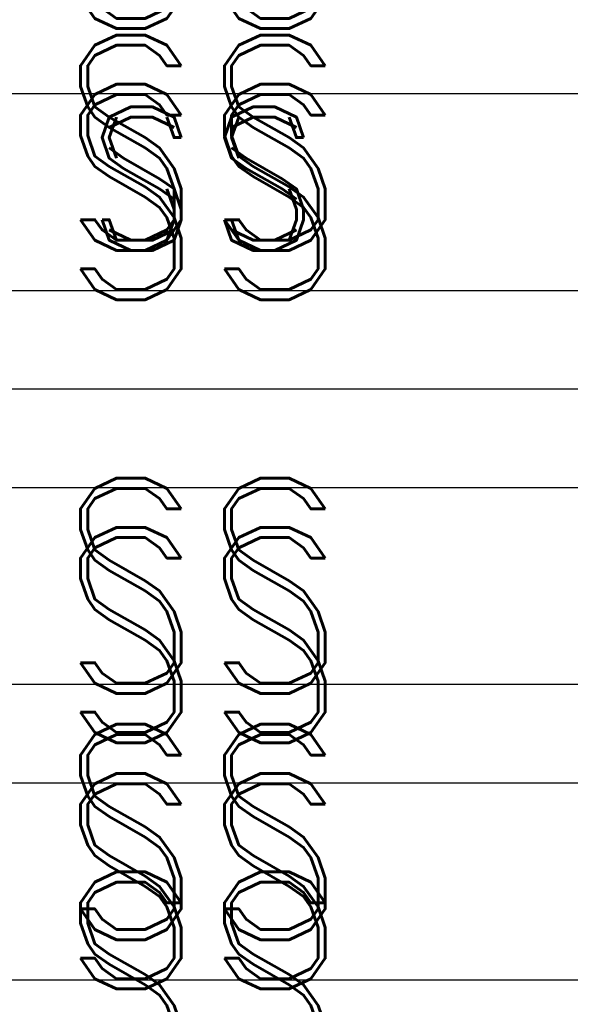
# Model space of a CAD drawing. Extents: x -2 to 113, y -136 to 16.
# Tile 383 of 541: x 62 to 65, y -41 to -36. Entities that reach past the tile are written whole.
import ezdxf
from ezdxf.enums import TextEntityAlignment as Align

# ---------------------------------------------------------------- set-up
doc = ezdxf.new("R2010")
doc.units = 0
doc.header["$MEASUREMENT"] = 0
doc.linetypes.add('SOLID', pattern=[0])
doc.layers.get('0').update_dxf_attribs({"linetype": 'SOLID'})
for name, color, linetype in [('1', 7, 'SOLID'), ('10', 7, 'SOLID'), ('11', 7, 'SOLID'), ('12', 7, 'SOLID'), ('13', 7, 'SOLID'), ('14', 7, 'SOLID'), ('15', 7, 'SOLID'), ('16', 7, 'SOLID'), ('17', 7, 'SOLID'), ('18', 7, 'SOLID'), ('19', 7, 'SOLID'), ('2', 7, 'SOLID'), ('20', 7, 'SOLID'), ('21', 7, 'SOLID'), ('22', 7, 'SOLID'), ('23', 7, 'SOLID'), ('24', 7, 'SOLID'), ('25', 7, 'SOLID'), ('26', 7, 'SOLID'), ('27', 7, 'SOLID'), ('28', 7, 'SOLID'), ('29', 7, 'SOLID'), ('3', 7, 'SOLID'), ('30', 7, 'SOLID'), ('31', 7, 'SOLID'), ('39', 7, 'SOLID'), ('4', 7, 'SOLID'), ('40', 7, 'SOLID'), ('41', 7, 'SOLID'), ('42', 7, 'SOLID'), ('43', 7, 'SOLID'), ('44', 7, 'SOLID'), ('45', 7, 'SOLID'), ('46', 7, 'SOLID'), ('47', 7, 'SOLID'), ('48', 7, 'SOLID'), ('49', 7, 'SOLID'), ('5', 7, 'SOLID'), ('50', 7, 'SOLID'), ('51', 7, 'SOLID'), ('52', 7, 'SOLID'), ('53', 7, 'SOLID'), ('54', 7, 'SOLID'), ('55', 7, 'SOLID'), ('56', 7, 'SOLID'), ('57', 7, 'SOLID'), ('58', 7, 'SOLID'), ('59', 7, 'SOLID'), ('6', 7, 'SOLID'), ('60', 7, 'SOLID'), ('61', 7, 'SOLID'), ('62', 7, 'SOLID'), ('63', 7, 'SOLID'), ('64', 7, 'SOLID'), ('65', 7, 'SOLID'), ('66', 7, 'SOLID'), ('67', 7, 'SOLID'), ('68', 7, 'SOLID'), ('7', 7, 'SOLID'), ('8', 7, 'SOLID'), ('9', 7, 'SOLID')]:
    doc.layers.add(name, color=color, linetype=linetype)
doc.styles.add('ROMAND', font='romand', dxfattribs={"height": 1})

msp = doc.modelspace()

# ---------------------------------------------------------------- linework, layer by layer
at = {"color": 7, "linetype": 'SOLID'}
for points in [[(60.0766, -37.1385), (82.1354, -37.1385)], [(60.0766, -40.6385), (82.1354, -40.6385)]]:
    msp.add_lwpolyline(points, dxfattribs=at)
at = {"layer": '1', "color": 7, "linetype": 'SOLID'}
for points in [[(60.0766, -37.1385), (82.1354, -37.1385)], [(60.0766, -40.6385), (82.1354, -40.6385)]]:
    msp.add_lwpolyline(points, dxfattribs=at)
at = {"layer": '10', "color": 7, "linetype": 'SOLID'}
for points in [[(60.0766, -37.1385), (82.1354, -37.1385)], [(60.0766, -40.6385), (82.1354, -40.6385)]]:
    msp.add_lwpolyline(points, dxfattribs=at)
at = {"layer": '11', "color": 7, "linetype": 'SOLID'}
for points in [[(60.0766, -37.1385), (82.1354, -37.1385)], [(60.0766, -40.6385), (82.1354, -40.6385)]]:
    msp.add_lwpolyline(points, dxfattribs=at)
at = {"layer": '12', "color": 7, "linetype": 'SOLID'}
for points in [[(60.0766, -37.1385), (82.1354, -37.1385)], [(60.0766, -39.1385), (82.1354, -39.1385)], [(60.0766, -40.6385), (82.1354, -40.6385)]]:
    msp.add_lwpolyline(points, dxfattribs=at)
at = {"layer": '13', "color": 7, "linetype": 'SOLID'}
for points in [[(60.0766, -39.1385), (82.1354, -39.1385)], [(60.0766, -40.6385), (82.1354, -40.6385)]]:
    msp.add_lwpolyline(points, dxfattribs=at)
at = {"layer": '14', "color": 7, "linetype": 'SOLID'}
for points in [[(60.0766, -39.1385), (82.1354, -39.1385)], [(60.0766, -40.6385), (82.1354, -40.6385)]]:
    msp.add_lwpolyline(points, dxfattribs=at)
at = {"layer": '15', "color": 7, "linetype": 'SOLID'}
for points in [[(60.0766, -39.1385), (82.1354, -39.1385)], [(60.0766, -40.6385), (82.1354, -40.6385)]]:
    msp.add_lwpolyline(points, dxfattribs=at)
at = {"layer": '16', "color": 7, "linetype": 'SOLID'}
for points in [[(60.0766, -37.6385), (82.1354, -37.6385)], [(60.0766, -37.6385), (82.1354, -37.6385)], [(60.0766, -39.6385), (82.1354, -39.6385)], [(60.0766, -39.6385), (82.1354, -39.6385)]]:
    msp.add_lwpolyline(points, dxfattribs=at)
at = {"layer": '17', "color": 7, "linetype": 'SOLID'}
for points in [[(60.0766, -36.1385), (82.1354, -36.1385)], [(60.0766, -39.1385), (82.1354, -39.1385)]]:
    msp.add_lwpolyline(points, dxfattribs=at)
at = {"layer": '18', "color": 7, "linetype": 'SOLID'}
for points in [[(60.0766, -37.1385), (82.1354, -37.1385)], [(60.0766, -40.6385), (82.1354, -40.6385)]]:
    msp.add_lwpolyline(points, dxfattribs=at)
at = {"layer": '19', "color": 7, "linetype": 'SOLID'}
for points in [[(60.0766, -37.1385), (82.1354, -37.1385)], [(60.0766, -40.6385), (82.1354, -40.6385)]]:
    msp.add_lwpolyline(points, dxfattribs=at)
at = {"layer": '2', "color": 7, "linetype": 'SOLID'}
for points in [[(60.0766, -39.1385), (82.1354, -39.1385)], [(60.0766, -40.6385), (82.1354, -40.6385)]]:
    msp.add_lwpolyline(points, dxfattribs=at)
at = {"layer": '20', "color": 7, "linetype": 'SOLID'}
for points in [[(60.0766, -39.1385), (82.1354, -39.1385)], [(60.0766, -40.6385), (82.1354, -40.6385)]]:
    msp.add_lwpolyline(points, dxfattribs=at)
at = {"layer": '21', "color": 7, "linetype": 'SOLID'}
for points in [[(60.0766, -39.1385), (82.1354, -39.1385)], [(60.0766, -40.6385), (82.1354, -40.6385)]]:
    msp.add_lwpolyline(points, dxfattribs=at)
at = {"layer": '22', "color": 7, "linetype": 'SOLID'}
for points in [[(60.0766, -37.1385), (82.1354, -37.1385)], [(60.0766, -40.6385), (82.1354, -40.6385)]]:
    msp.add_lwpolyline(points, dxfattribs=at)
at = {"layer": '23', "color": 7, "linetype": 'SOLID'}
for points in [[(60.0766, -37.1385), (82.1354, -37.1385)], [(60.0766, -40.6385), (82.1354, -40.6385)]]:
    msp.add_lwpolyline(points, dxfattribs=at)
at = {"layer": '24', "color": 7, "linetype": 'SOLID'}
for points in [[(60.0766, -37.1385), (82.1354, -37.1385)], [(60.0766, -40.6385), (82.1354, -40.6385)]]:
    msp.add_lwpolyline(points, dxfattribs=at)
at = {"layer": '25', "color": 7, "linetype": 'SOLID'}
for points in [[(60.0766, -37.1385), (82.1354, -37.1385)], [(60.0766, -40.6385), (82.1354, -40.6385)]]:
    msp.add_lwpolyline(points, dxfattribs=at)
at = {"layer": '26', "color": 7, "linetype": 'SOLID'}
for points in [[(60.0766, -39.1385), (82.1354, -39.1385)], [(60.0766, -40.6385), (82.1354, -40.6385)]]:
    msp.add_lwpolyline(points, dxfattribs=at)
at = {"layer": '27', "color": 7, "linetype": 'SOLID'}
for points in [[(60.0766, -37.1385), (82.1354, -37.1385)], [(60.0766, -38.1385), (82.1354, -38.1385)], [(60.0766, -39.6385), (82.1354, -39.6385)]]:
    msp.add_lwpolyline(points, dxfattribs=at)
at = {"layer": '28', "color": 7, "linetype": 'SOLID'}
for points in [[(60.0766, -38.1385), (82.1354, -38.1385)], [(60.0766, -39.6385), (82.1354, -39.6385)]]:
    msp.add_lwpolyline(points, dxfattribs=at)
at = {"layer": '29', "color": 7, "linetype": 'SOLID'}
for points in [[(60.0766, -39.1385), (82.1354, -39.1385)], [(60.0766, -40.6385), (82.1354, -40.6385)]]:
    msp.add_lwpolyline(points, dxfattribs=at)
at = {"layer": '3', "color": 7, "linetype": 'SOLID'}
for points in [[(60.0766, -39.1385), (82.1354, -39.1385)], [(60.0766, -40.6385), (82.1354, -40.6385)]]:
    msp.add_lwpolyline(points, dxfattribs=at)
at = {"layer": '30', "color": 7, "linetype": 'SOLID'}
for points in [[(60.0766, -37.1385), (82.1354, -37.1385)], [(60.0766, -40.6385), (82.1354, -40.6385)]]:
    msp.add_lwpolyline(points, dxfattribs=at)
at = {"layer": '31', "color": 7, "linetype": 'SOLID'}
for points in [[(60.0766, -37.1385), (82.1354, -37.1385)], [(60.0766, -40.6385), (82.1354, -40.6385)]]:
    msp.add_lwpolyline(points, dxfattribs=at)
at = {"layer": '39', "color": 7, "linetype": 'SOLID'}
for points in [[(60.0766, -37.1385), (82.1354, -37.1385)], [(60.0766, -40.6385), (82.1354, -40.6385)]]:
    msp.add_lwpolyline(points, dxfattribs=at)
at = {"layer": '4', "color": 7, "linetype": 'SOLID'}
for points in [[(60.0766, -37.1385), (82.1354, -37.1385)], [(60.0766, -39.1385), (82.1354, -39.1385)], [(60.0766, -40.6385), (82.1354, -40.6385)]]:
    msp.add_lwpolyline(points, dxfattribs=at)
at = {"layer": '40', "color": 7, "linetype": 'SOLID'}
for points in [[(60.0766, -37.1385), (82.1354, -37.1385)], [(60.0766, -40.6385), (82.1354, -40.6385)]]:
    msp.add_lwpolyline(points, dxfattribs=at)
at = {"layer": '41', "color": 7, "linetype": 'SOLID'}
for points in [[(60.0766, -37.1385), (82.1354, -37.1385)], [(60.0766, -40.6385), (82.1354, -40.6385)]]:
    msp.add_lwpolyline(points, dxfattribs=at)
at = {"layer": '42', "color": 7, "linetype": 'SOLID'}
for points in [[(60.0766, -37.1385), (82.1354, -37.1385)], [(60.0766, -40.6385), (82.1354, -40.6385)]]:
    msp.add_lwpolyline(points, dxfattribs=at)
at = {"layer": '43', "color": 7, "linetype": 'SOLID'}
for points in [[(60.0766, -37.1385), (82.1354, -37.1385)], [(60.0766, -40.6385), (82.1354, -40.6385)]]:
    msp.add_lwpolyline(points, dxfattribs=at)
at = {"layer": '44', "color": 7, "linetype": 'SOLID'}
for points in [[(60.0766, -37.1385), (82.1354, -37.1385)], [(60.0766, -40.6385), (82.1354, -40.6385)]]:
    msp.add_lwpolyline(points, dxfattribs=at)
at = {"layer": '45', "color": 7, "linetype": 'SOLID'}
for points in [[(60.0766, -39.1385), (82.1354, -39.1385)], [(60.0766, -40.6385), (82.1354, -40.6385)]]:
    msp.add_lwpolyline(points, dxfattribs=at)
at = {"layer": '46', "color": 7, "linetype": 'SOLID'}
for points in [[(60.0766, -39.1385), (82.1354, -39.1385)], [(60.0766, -40.6385), (82.1354, -40.6385)]]:
    msp.add_lwpolyline(points, dxfattribs=at)
at = {"layer": '47', "color": 7, "linetype": 'SOLID'}
for points in [[(60.0766, -37.1385), (82.1354, -37.1385)], [(60.0766, -40.6385), (82.1354, -40.6385)]]:
    msp.add_lwpolyline(points, dxfattribs=at)
at = {"layer": '48', "color": 7, "linetype": 'SOLID'}
for points in [[(60.0766, -37.1385), (82.1354, -37.1385)], [(60.0766, -40.6385), (82.1354, -40.6385)]]:
    msp.add_lwpolyline(points, dxfattribs=at)
at = {"layer": '49', "color": 7, "linetype": 'SOLID'}
for points in [[(60.0766, -37.1385), (82.1354, -37.1385)], [(60.0766, -40.6385), (82.1354, -40.6385)]]:
    msp.add_lwpolyline(points, dxfattribs=at)
at = {"layer": '5', "color": 7, "linetype": 'SOLID'}
for points in [[(60.0766, -39.1385), (82.1354, -39.1385)], [(60.0766, -40.6385), (82.1354, -40.6385)]]:
    msp.add_lwpolyline(points, dxfattribs=at)
at = {"layer": '50', "color": 7, "linetype": 'SOLID'}
for points in [[(60.0766, -37.1385), (82.1354, -37.1385)], [(60.0766, -39.1385), (82.1354, -39.1385)], [(60.0766, -40.6385), (82.1354, -40.6385)]]:
    msp.add_lwpolyline(points, dxfattribs=at)
at = {"layer": '51', "color": 7, "linetype": 'SOLID'}
for points in [[(60.0766, -39.1385), (82.1354, -39.1385)], [(60.0766, -40.6385), (82.1354, -40.6385)]]:
    msp.add_lwpolyline(points, dxfattribs=at)
at = {"layer": '52', "color": 7, "linetype": 'SOLID'}
for points in [[(60.0766, -37.1385), (82.1354, -37.1385)], [(60.0766, -40.6385), (82.1354, -40.6385)]]:
    msp.add_lwpolyline(points, dxfattribs=at)
at = {"layer": '53', "color": 7, "linetype": 'SOLID'}
for points in [[(60.0766, -37.1385), (82.1354, -37.1385)], [(60.0766, -40.6385), (82.1354, -40.6385)]]:
    msp.add_lwpolyline(points, dxfattribs=at)
at = {"layer": '54', "color": 7, "linetype": 'SOLID'}
for points in [[(60.0766, -37.1385), (82.1354, -37.1385)], [(60.0766, -39.1385), (82.1354, -39.1385)], [(60.0766, -40.6385), (82.1354, -40.6385)]]:
    msp.add_lwpolyline(points, dxfattribs=at)
at = {"layer": '55', "color": 7, "linetype": 'SOLID'}
for points in [[(60.0766, -39.1385), (82.1354, -39.1385)], [(60.0766, -40.6385), (82.1354, -40.6385)]]:
    msp.add_lwpolyline(points, dxfattribs=at)
at = {"layer": '56', "color": 7, "linetype": 'SOLID'}
for points in [[(60.0766, -37.1385), (82.1354, -37.1385)], [(60.0766, -40.6385), (82.1354, -40.6385)]]:
    msp.add_lwpolyline(points, dxfattribs=at)
at = {"layer": '57', "color": 7, "linetype": 'SOLID'}
for points in [[(60.0766, -37.1385), (82.1354, -37.1385)], [(60.0766, -40.6385), (82.1354, -40.6385)]]:
    msp.add_lwpolyline(points, dxfattribs=at)
at = {"layer": '58', "color": 7, "linetype": 'SOLID'}
for points in [[(60.0766, -37.1385), (82.1354, -37.1385)], [(60.0766, -40.6385), (82.1354, -40.6385)]]:
    msp.add_lwpolyline(points, dxfattribs=at)
at = {"layer": '59', "color": 7, "linetype": 'SOLID'}
for points in [[(60.0766, -37.1385), (82.1354, -37.1385)], [(60.0766, -40.6385), (82.1354, -40.6385)]]:
    msp.add_lwpolyline(points, dxfattribs=at)
at = {"layer": '6', "color": 7, "linetype": 'SOLID'}
for points in [[(60.0766, -37.1385), (82.1354, -37.1385)], [(60.0766, -40.6385), (82.1354, -40.6385)]]:
    msp.add_lwpolyline(points, dxfattribs=at)
at = {"layer": '60', "color": 7, "linetype": 'SOLID'}
for points in [[(60.0766, -37.1385), (82.1354, -37.1385)], [(60.0766, -40.6385), (82.1354, -40.6385)]]:
    msp.add_lwpolyline(points, dxfattribs=at)
at = {"layer": '61', "color": 7, "linetype": 'SOLID'}
for points in [[(60.0766, -37.1385), (82.1354, -37.1385)], [(60.0766, -40.6385), (82.1354, -40.6385)]]:
    msp.add_lwpolyline(points, dxfattribs=at)
at = {"layer": '62', "color": 7, "linetype": 'SOLID'}
for points in [[(60.0766, -37.1385), (82.1354, -37.1385)], [(60.0766, -40.6385), (82.1354, -40.6385)]]:
    msp.add_lwpolyline(points, dxfattribs=at)
at = {"layer": '63', "color": 7, "linetype": 'SOLID'}
for points in [[(60.0766, -37.1385), (82.1354, -37.1385)], [(60.0766, -40.6385), (82.1354, -40.6385)]]:
    msp.add_lwpolyline(points, dxfattribs=at)
at = {"layer": '64', "color": 7, "linetype": 'SOLID'}
for points in [[(60.0766, -37.1385), (82.1354, -37.1385)], [(60.0766, -40.6385), (82.1354, -40.6385)]]:
    msp.add_lwpolyline(points, dxfattribs=at)
at = {"layer": '65', "color": 7, "linetype": 'SOLID'}
for points in [[(60.0766, -39.1385), (82.1354, -39.1385)], [(60.0766, -40.6385), (82.1354, -40.6385)]]:
    msp.add_lwpolyline(points, dxfattribs=at)
at = {"layer": '66', "color": 7, "linetype": 'SOLID'}
for points in [[(60.0766, -39.1385), (82.1354, -39.1385)], [(60.0766, -40.6385), (82.1354, -40.6385)]]:
    msp.add_lwpolyline(points, dxfattribs=at)
at = {"layer": '67', "color": 7, "linetype": 'SOLID'}
for points in [[(60.0766, -37.1385), (82.1354, -37.1385)], [(60.0766, -39.1385), (82.1354, -39.1385)], [(60.0766, -40.6385), (82.1354, -40.6385)]]:
    msp.add_lwpolyline(points, dxfattribs=at)
at = {"layer": '68', "color": 7, "linetype": 'SOLID'}
for points in [[(60.0766, -39.1385), (82.1354, -39.1385)], [(60.0766, -40.6385), (82.1354, -40.6385)]]:
    msp.add_lwpolyline(points, dxfattribs=at)
at = {"layer": '7', "color": 7, "linetype": 'SOLID'}
for points in [[(60.0766, -37.1385), (82.1354, -37.1385)], [(60.0766, -40.6385), (82.1354, -40.6385)]]:
    msp.add_lwpolyline(points, dxfattribs=at)
at = {"layer": '8', "color": 7, "linetype": 'SOLID'}
for points in [[(60.0766, -39.1385), (82.1354, -39.1385)], [(60.0766, -40.6385), (82.1354, -40.6385)]]:
    msp.add_lwpolyline(points, dxfattribs=at)
at = {"layer": '9', "color": 7, "linetype": 'SOLID'}
for points in [[(60.0766, -39.1385), (82.1354, -39.1385)], [(60.0766, -40.6385), (82.1354, -40.6385)]]:
    msp.add_lwpolyline(points, dxfattribs=at)

# ---------------------------------------------------------------- texts
at = {"color": 7, "style": 'ROMAND', "width": 0.78}
msp.add_text('SS', height=1.09412, dxfattribs=at).set_placement((63.0178, -36.3885), align=Align.MIDDLE_CENTER)
at = {"layer": '1', "color": 7, "style": 'ROMAND', "width": 0.78}
msp.add_text('SS', height=1.09412, dxfattribs=at).set_placement((63.0178, -36.3885), align=Align.MIDDLE_CENTER)
at = {"layer": '10', "color": 7, "style": 'ROMAND', "width": 0.78}
msp.add_text('SS', height=1.09412, dxfattribs=at).set_placement((63.0178, -36.3885), align=Align.MIDDLE_CENTER)
at = {"layer": '11', "color": 7, "style": 'ROMAND', "width": 0.78}
msp.add_text('SS', height=1.09412, dxfattribs=at).set_placement((63.0178, -36.3885), align=Align.MIDDLE_CENTER)
at = {"layer": '12', "color": 7, "style": 'ROMAND', "width": 0.78}
for p in [(63.0178, -36.3885), (63.0178, -39.8885)]:
    msp.add_text('SS', height=1.09412, dxfattribs=at).set_placement(p, align=Align.MIDDLE_CENTER)
at = {"layer": '13', "color": 7, "style": 'ROMAND', "width": 0.78}
msp.add_text('SS', height=1.09412, dxfattribs=at).set_placement((63.0178, -39.8885), align=Align.MIDDLE_CENTER)
at = {"layer": '14', "color": 7, "style": 'ROMAND', "width": 0.78}
msp.add_text('SS', height=1.09412, dxfattribs=at).set_placement((63.0178, -39.8885), align=Align.MIDDLE_CENTER)
at = {"layer": '15', "color": 7, "style": 'ROMAND', "width": 0.78}
msp.add_text('SS', height=1.09412, dxfattribs=at).set_placement((63.0178, -39.8885), align=Align.MIDDLE_CENTER)
at = {"layer": '16', "color": 7, "style": 'ROMAND', "width": 0.78}
for p in [(63.0178, -36.6385), (63.0178, -38.6385), (63.0178, -40.6385)]:
    msp.add_text('SS', height=1.09412, dxfattribs=at).set_placement(p, align=Align.MIDDLE_CENTER)
at = {"layer": '17', "color": 7, "style": 'ROMAND', "width": 0.78}
msp.add_text('SS', height=1.09412, dxfattribs=at).set_placement((63.0178, -40.1385), align=Align.MIDDLE_CENTER)
at = {"layer": '18', "color": 7, "style": 'ROMAND', "width": 0.78}
msp.add_text('SS', height=1.09412, dxfattribs=at).set_placement((63.0178, -36.3885), align=Align.MIDDLE_CENTER)
at = {"layer": '19', "color": 7, "style": 'ROMAND', "width": 0.78}
msp.add_text('SS', height=1.09412, dxfattribs=at).set_placement((63.0178, -36.3885), align=Align.MIDDLE_CENTER)
at = {"layer": '2', "color": 7, "style": 'ROMAND', "width": 0.78}
msp.add_text('SS', height=1.09412, dxfattribs=at).set_placement((63.0178, -39.8885), align=Align.MIDDLE_CENTER)
at = {"layer": '20', "color": 7, "style": 'ROMAND', "width": 0.78}
msp.add_text('SS', height=1.09412, dxfattribs=at).set_placement((63.0178, -39.8885), align=Align.MIDDLE_CENTER)
at = {"layer": '21', "color": 7, "style": 'ROMAND', "width": 0.78}
msp.add_text('SS', height=1.09412, dxfattribs=at).set_placement((63.0178, -39.8885), align=Align.MIDDLE_CENTER)
at = {"layer": '22', "color": 7, "style": 'ROMAND', "width": 0.78}
msp.add_text('SS', height=1.09412, dxfattribs=at).set_placement((63.0178, -36.3885), align=Align.MIDDLE_CENTER)
at = {"layer": '23', "color": 7, "style": 'ROMAND', "width": 0.78}
msp.add_text('SS', height=1.09412, dxfattribs=at).set_placement((63.0178, -36.3885), align=Align.MIDDLE_CENTER)
at = {"layer": '24', "color": 7, "style": 'ROMAND', "width": 0.78}
msp.add_text('SS', height=1.09412, dxfattribs=at).set_placement((63.0178, -36.3885), align=Align.MIDDLE_CENTER)
at = {"layer": '25', "color": 7, "style": 'ROMAND', "width": 0.78}
msp.add_text('SS', height=1.09412, dxfattribs=at).set_placement((63.0178, -36.3885), align=Align.MIDDLE_CENTER)
at = {"layer": '26', "color": 7, "style": 'ROMAND', "width": 0.78}
msp.add_text('SS', height=1.09412, dxfattribs=at).set_placement((63.0178, -39.8885), align=Align.MIDDLE_CENTER)
at = {"layer": '27', "color": 7, "style": 'ROMAND', "width": 0.78}
for p in [(63.0178, -36.3885), (63.0178, -38.8885)]:
    msp.add_text('SS', height=1.09412, dxfattribs=at).set_placement(p, align=Align.MIDDLE_CENTER)
at = {"layer": '28', "color": 7, "style": 'ROMAND', "width": 0.78}
msp.add_text('SS', height=1.09412, dxfattribs=at).set_placement((63.0178, -38.8885), align=Align.MIDDLE_CENTER)
at = {"layer": '29', "color": 7, "style": 'ROMAND', "width": 0.78}
msp.add_text('SS', height=1.09412, dxfattribs=at).set_placement((63.0178, -39.8885), align=Align.MIDDLE_CENTER)
at = {"layer": '3', "color": 7, "style": 'ROMAND', "width": 0.78}
msp.add_text('SS', height=1.09412, dxfattribs=at).set_placement((63.0178, -39.8885), align=Align.MIDDLE_CENTER)
at = {"layer": '30', "color": 7, "style": 'ROMAND', "width": 0.78}
msp.add_text('SS', height=1.09412, dxfattribs=at).set_placement((63.0178, -36.3885), align=Align.MIDDLE_CENTER)
at = {"layer": '31', "color": 7, "style": 'ROMAND', "width": 0.78}
msp.add_text('SS', height=1.09412, dxfattribs=at).set_placement((63.0178, -36.3885), align=Align.MIDDLE_CENTER)
at = {"layer": '39', "color": 7, "style": 'ROMAND', "width": 0.78}
msp.add_text('SS', height=1.09412, dxfattribs=at).set_placement((63.0178, -36.3885), align=Align.MIDDLE_CENTER)
at = {"layer": '4', "color": 7, "style": 'ROMAND', "width": 0.78}
for p in [(63.0178, -36.3885), (63.0178, -39.8885)]:
    msp.add_text('SS', height=1.09412, dxfattribs=at).set_placement(p, align=Align.MIDDLE_CENTER)
at = {"layer": '40', "color": 7, "style": 'ROMAND', "width": 0.78}
msp.add_text('SS', height=1.09412, dxfattribs=at).set_placement((63.0178, -36.3885), align=Align.MIDDLE_CENTER)
at = {"layer": '41', "color": 7, "style": 'ROMAND', "width": 0.78}
msp.add_text('SS', height=1.09412, dxfattribs=at).set_placement((63.0178, -36.3885), align=Align.MIDDLE_CENTER)
at = {"layer": '42', "color": 7, "style": 'ROMAND', "width": 0.78}
msp.add_text('SS', height=1.09412, dxfattribs=at).set_placement((63.0178, -36.3885), align=Align.MIDDLE_CENTER)
at = {"layer": '43', "color": 7, "style": 'ROMAND', "width": 0.78}
msp.add_text('SS', height=1.09412, dxfattribs=at).set_placement((63.0178, -36.3885), align=Align.MIDDLE_CENTER)
at = {"layer": '44', "color": 7, "style": 'ROMAND', "width": 0.78}
msp.add_text('SS', height=1.09412, dxfattribs=at).set_placement((63.0178, -36.3885), align=Align.MIDDLE_CENTER)
at = {"layer": '45', "color": 7, "style": 'ROMAND', "width": 0.78}
msp.add_text('SS', height=1.09412, dxfattribs=at).set_placement((63.0178, -39.8885), align=Align.MIDDLE_CENTER)
at = {"layer": '46', "color": 7, "style": 'ROMAND', "width": 0.78}
msp.add_text('SS', height=1.09412, dxfattribs=at).set_placement((63.0178, -39.8885), align=Align.MIDDLE_CENTER)
at = {"layer": '47', "color": 7, "style": 'ROMAND', "width": 0.78}
msp.add_text('SS', height=1.09412, dxfattribs=at).set_placement((63.0178, -36.3885), align=Align.MIDDLE_CENTER)
at = {"layer": '48', "color": 7, "style": 'ROMAND', "width": 0.78}
msp.add_text('SS', height=1.09412, dxfattribs=at).set_placement((63.0178, -36.3885), align=Align.MIDDLE_CENTER)
at = {"layer": '49', "color": 7, "style": 'ROMAND', "width": 0.78}
msp.add_text('SS', height=1.09412, dxfattribs=at).set_placement((63.0178, -36.3885), align=Align.MIDDLE_CENTER)
at = {"layer": '5', "color": 7, "style": 'ROMAND', "width": 0.78}
msp.add_text('SS', height=1.09412, dxfattribs=at).set_placement((63.0178, -39.8885), align=Align.MIDDLE_CENTER)
at = {"layer": '50', "color": 7, "style": 'ROMAND', "width": 0.78}
for p in [(63.0178, -36.3885), (63.0178, -39.8885)]:
    msp.add_text('SS', height=1.09412, dxfattribs=at).set_placement(p, align=Align.MIDDLE_CENTER)
at = {"layer": '51', "color": 7, "style": 'ROMAND', "width": 0.78}
msp.add_text('SS', height=1.09412, dxfattribs=at).set_placement((63.0178, -39.8885), align=Align.MIDDLE_CENTER)
at = {"layer": '52', "color": 7, "style": 'ROMAND', "width": 0.78}
msp.add_text('SS', height=1.09412, dxfattribs=at).set_placement((63.0178, -36.3885), align=Align.MIDDLE_CENTER)
at = {"layer": '53', "color": 7, "style": 'ROMAND', "width": 0.78}
msp.add_text('SS', height=1.09412, dxfattribs=at).set_placement((63.0178, -36.3885), align=Align.MIDDLE_CENTER)
at = {"layer": '54', "color": 7, "style": 'ROMAND', "width": 0.78}
for s, p in [('ss', (63.0178, -36.3885)), ('SS', (63.0178, -39.8885))]:
    msp.add_text(s, height=1.09412, dxfattribs=at).set_placement(p, align=Align.MIDDLE_CENTER)
at = {"layer": '55', "color": 7, "style": 'ROMAND', "width": 0.78}
msp.add_text('SS', height=1.09412, dxfattribs=at).set_placement((63.0178, -39.8885), align=Align.MIDDLE_CENTER)
at = {"layer": '56', "color": 7, "style": 'ROMAND', "width": 0.78}
msp.add_text('SS', height=1.09412, dxfattribs=at).set_placement((63.0178, -36.3885), align=Align.MIDDLE_CENTER)
at = {"layer": '57', "color": 7, "style": 'ROMAND', "width": 0.78}
msp.add_text('SS', height=1.09412, dxfattribs=at).set_placement((63.0178, -36.3885), align=Align.MIDDLE_CENTER)
at = {"layer": '58', "color": 7, "style": 'ROMAND', "width": 0.78}
msp.add_text('SS', height=1.09412, dxfattribs=at).set_placement((63.0178, -36.3885), align=Align.MIDDLE_CENTER)
at = {"layer": '59', "color": 7, "style": 'ROMAND', "width": 0.78}
msp.add_text('SS', height=1.09412, dxfattribs=at).set_placement((63.0178, -36.3885), align=Align.MIDDLE_CENTER)
at = {"layer": '6', "color": 7, "style": 'ROMAND', "width": 0.78}
msp.add_text('SS', height=1.09412, dxfattribs=at).set_placement((63.0178, -36.3885), align=Align.MIDDLE_CENTER)
at = {"layer": '60', "color": 7, "style": 'ROMAND', "width": 0.78}
msp.add_text('SS', height=1.09412, dxfattribs=at).set_placement((63.0178, -36.3885), align=Align.MIDDLE_CENTER)
at = {"layer": '61', "color": 7, "style": 'ROMAND', "width": 0.78}
msp.add_text('SS', height=1.09412, dxfattribs=at).set_placement((63.0178, -36.3885), align=Align.MIDDLE_CENTER)
at = {"layer": '62', "color": 7, "style": 'ROMAND', "width": 0.78}
msp.add_text('SS', height=1.09412, dxfattribs=at).set_placement((63.0178, -36.3885), align=Align.MIDDLE_CENTER)
at = {"layer": '63', "color": 7, "style": 'ROMAND', "width": 0.78}
msp.add_text('SS', height=1.09412, dxfattribs=at).set_placement((63.0178, -36.3885), align=Align.MIDDLE_CENTER)
at = {"layer": '64', "color": 7, "style": 'ROMAND', "width": 0.78}
msp.add_text('SS', height=1.09412, dxfattribs=at).set_placement((63.0178, -36.3885), align=Align.MIDDLE_CENTER)
at = {"layer": '65', "color": 7, "style": 'ROMAND', "width": 0.78}
msp.add_text('SS', height=1.09412, dxfattribs=at).set_placement((63.0178, -39.8885), align=Align.MIDDLE_CENTER)
at = {"layer": '66', "color": 7, "style": 'ROMAND', "width": 0.78}
msp.add_text('SS', height=1.09412, dxfattribs=at).set_placement((63.0178, -39.8885), align=Align.MIDDLE_CENTER)
at = {"layer": '67', "color": 7, "style": 'ROMAND', "width": 0.78}
for p in [(63.0178, -36.3885), (63.0178, -39.8885)]:
    msp.add_text('SS', height=1.09412, dxfattribs=at).set_placement(p, align=Align.MIDDLE_CENTER)
at = {"layer": '68', "color": 7, "style": 'ROMAND', "width": 0.78}
msp.add_text('SS', height=1.09412, dxfattribs=at).set_placement((63.0178, -39.8885), align=Align.MIDDLE_CENTER)
at = {"layer": '7', "color": 7, "style": 'ROMAND', "width": 0.78}
msp.add_text('SS', height=1.09412, dxfattribs=at).set_placement((63.0178, -36.3885), align=Align.MIDDLE_CENTER)
at = {"layer": '8', "color": 7, "style": 'ROMAND', "width": 0.78}
for p in [(63.0178, -35.262), (63.0178, -39.8885)]:
    msp.add_text('SS', height=1.09412, dxfattribs=at).set_placement(p, align=Align.MIDDLE_CENTER)
at = {"layer": '9', "color": 7, "style": 'ROMAND', "width": 0.78}
msp.add_text('SS', height=1.09412, dxfattribs=at).set_placement((63.0178, -39.8885), align=Align.MIDDLE_CENTER)

doc.saveas('drawing.dxf')
